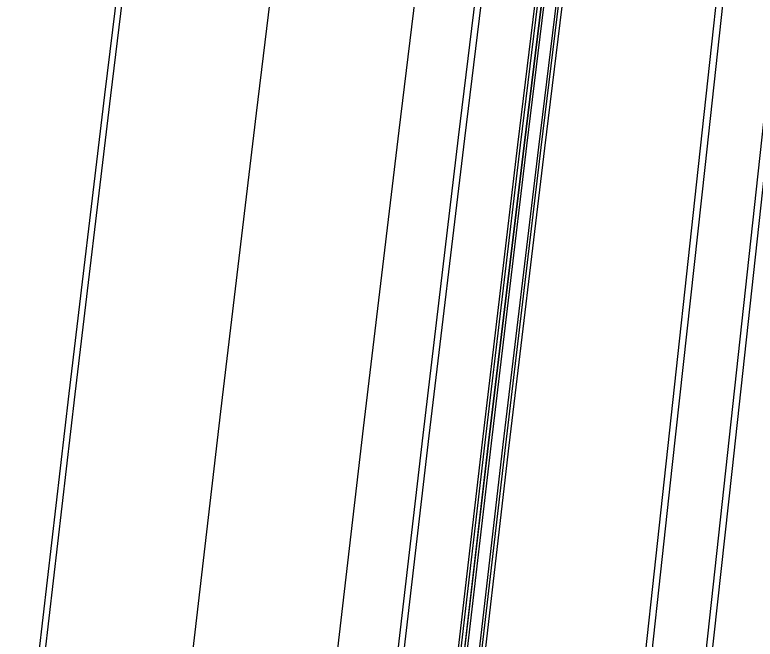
# Model space of a CAD drawing. Extents: x 1797478 to 1804836, y 246529 to 250952.
# Drawn here: x 1797744.7 to 1797806.5, y 248385.1 to 248437.2 of the extents above; entities that cross this region are included whole.
import ezdxf

# ---------------------------------------------------------------- set-up
doc = ezdxf.new("R2010")
doc.units = 0
for name, color, linetype in [('1', 7, 'Continuous'), ('DRAINAGE', 7, 'Continuous'), ('EDPV-LINE', 7, 'Continuous'), ('SHDR-UPAV', 7, 'Continuous')]:
    doc.layers.add(name, color=color, linetype=linetype)

msp = doc.modelspace()

# ---------------------------------------------------------------- linework, layer by layer
for points in [[(1797687.305, 248036.485), (1797689.543, 248059.103), (1797691.72, 248081.106), (1797692.005, 248083.981), (1797692.187, 248085.818), (1797694.337, 248108.873), (1797694.659, 248112.599), (1797720.569, 248131.399), (1797723.034, 248156.277), (1797724.523, 248171.314), (1797725.498, 248181.156), (1797727.963, 248206.034), (1797730.427, 248230.912), (1797732.903, 248255.833), (1797733.719, 248263.936), (1797734.851, 248275.058), (1797735.442, 248280.809), (1797738.054, 248305.778), (1797740.738, 248330.738), (1797743.494, 248355.691), (1797746.323, 248380.636), (1797749.225, 248405.572), (1797752.199, 248430.5), (1797755.245, 248455.419)], [(1797687.814, 248036.435), (1797690.052, 248059.053), (1797692.229, 248081.055), (1797692.513, 248083.931), (1797692.695, 248085.768), (1797694.842, 248108.823), (1797695.164, 248112.549), (1797721.071, 248131.35), (1797723.533, 248156.228), (1797725.021, 248171.265), (1797725.995, 248181.107), (1797728.456, 248205.985), (1797730.918, 248230.864), (1797733.39, 248255.784), (1797734.206, 248263.887), (1797735.338, 248275.008), (1797735.929, 248280.759), (1797738.54, 248305.726), (1797741.224, 248330.685), (1797743.98, 248355.637), (1797746.809, 248380.58), (1797749.71, 248405.515), (1797752.684, 248430.441), (1797755.731, 248455.359)], [(1797687.814, 248036.435), (1797690.052, 248059.053), (1797692.229, 248081.055), (1797692.513, 248083.931), (1797692.695, 248085.768), (1797694.842, 248108.823), (1797695.164, 248112.549), (1797721.071, 248131.35), (1797723.533, 248156.228), (1797725.021, 248171.265), (1797725.995, 248181.107), (1797728.456, 248205.985), (1797730.918, 248230.864), (1797733.39, 248255.784), (1797734.206, 248263.887), (1797735.338, 248275.008), (1797735.929, 248280.759), (1797738.54, 248305.726), (1797741.224, 248330.685), (1797743.98, 248355.637), (1797746.809, 248380.58), (1797749.71, 248405.515), (1797752.684, 248430.441), (1797755.731, 248455.359)], [(1797723.639, 248032.89), (1797725.877, 248055.508), (1797728.054, 248077.51), (1797728.338, 248080.386), (1797728.52, 248082.223), (1797730.8, 248105.265), (1797731.168, 248108.987), (1797733.262, 248130.143), (1797735.723, 248155.022), (1797737.211, 248170.058), (1797738.185, 248179.9), (1797740.647, 248204.779), (1797743.108, 248229.657), (1797745.579, 248254.563), (1797746.394, 248262.654), (1797747.524, 248273.76), (1797748.114, 248279.502), (1797750.722, 248304.434), (1797753.402, 248329.358), (1797756.154, 248354.274), (1797758.979, 248379.182), (1797761.876, 248404.081), (1797764.846, 248428.973), (1797767.888, 248453.855)], [(1797723.639, 248032.89), (1797725.877, 248055.508), (1797728.054, 248077.51), (1797728.338, 248080.386), (1797728.52, 248082.223), (1797730.8, 248105.265), (1797731.168, 248108.987), (1797733.262, 248130.143), (1797735.723, 248155.022), (1797737.211, 248170.058), (1797738.185, 248179.9), (1797740.647, 248204.779), (1797743.108, 248229.657), (1797745.579, 248254.563), (1797746.394, 248262.654), (1797747.524, 248273.76), (1797748.114, 248279.502), (1797750.722, 248304.434), (1797753.402, 248329.358), (1797756.154, 248354.274), (1797758.979, 248379.182), (1797761.876, 248404.081), (1797764.846, 248428.973), (1797767.888, 248453.855)], [(1797723.639, 248032.89), (1797725.877, 248055.508), (1797728.054, 248077.51), (1797728.338, 248080.386), (1797728.52, 248082.223), (1797730.8, 248105.265), (1797731.168, 248108.987), (1797733.262, 248130.143), (1797735.723, 248155.022), (1797737.211, 248170.058), (1797738.185, 248179.9), (1797740.647, 248204.779), (1797743.108, 248229.657), (1797745.579, 248254.563), (1797746.394, 248262.654), (1797747.524, 248273.76), (1797748.114, 248279.502), (1797750.722, 248304.434), (1797753.402, 248329.358), (1797756.154, 248354.274), (1797758.979, 248379.182), (1797761.876, 248404.081), (1797764.846, 248428.973), (1797767.888, 248453.855)], [(1797723.639, 248032.89), (1797725.877, 248055.508), (1797728.054, 248077.51), (1797728.338, 248080.386), (1797728.52, 248082.223), (1797730.8, 248105.265), (1797731.168, 248108.987), (1797733.262, 248130.143), (1797735.723, 248155.022), (1797737.211, 248170.058), (1797738.185, 248179.9), (1797740.647, 248204.779), (1797743.108, 248229.657), (1797745.579, 248254.563), (1797746.394, 248262.654), (1797747.524, 248273.76), (1797748.114, 248279.502), (1797750.722, 248304.434), (1797753.402, 248329.358), (1797756.154, 248354.274), (1797758.979, 248379.182), (1797761.876, 248404.081), (1797764.846, 248428.973), (1797767.888, 248453.855)], [(1797735.58, 248031.708), (1797737.818, 248054.326), (1797739.995, 248076.329), (1797740.28, 248079.205), (1797740.462, 248081.042), (1797742.742, 248104.083), (1797743.11, 248107.805), (1797745.203, 248128.962), (1797747.665, 248153.84), (1797749.153, 248168.877), (1797750.127, 248178.719), (1797752.588, 248203.597), (1797755.05, 248228.476), (1797757.519, 248253.367), (1797758.333, 248261.447), (1797759.462, 248272.537), (1797760.051, 248278.272), (1797762.655, 248303.169), (1797765.331, 248328.058), (1797768.08, 248352.939), (1797770.901, 248377.812), (1797773.794, 248402.677), (1797776.759, 248427.534), (1797779.797, 248452.381)], [(1797735.58, 248031.708), (1797737.818, 248054.326), (1797739.995, 248076.329), (1797740.28, 248079.205), (1797740.462, 248081.042), (1797742.742, 248104.083), (1797743.11, 248107.805), (1797745.203, 248128.962), (1797747.665, 248153.84), (1797749.153, 248168.877), (1797750.127, 248178.719), (1797752.588, 248203.597), (1797755.05, 248228.476), (1797757.519, 248253.367), (1797758.333, 248261.447), (1797759.462, 248272.537), (1797760.051, 248278.272), (1797762.655, 248303.169), (1797765.331, 248328.058), (1797768.08, 248352.939), (1797770.901, 248377.812), (1797773.794, 248402.677), (1797776.759, 248427.534), (1797779.797, 248452.381)], [(1797735.58, 248031.708), (1797737.818, 248054.326), (1797739.995, 248076.329), (1797740.28, 248079.205), (1797740.462, 248081.042), (1797742.742, 248104.083), (1797743.11, 248107.805), (1797745.203, 248128.962), (1797747.665, 248153.84), (1797749.153, 248168.877), (1797750.127, 248178.719), (1797752.588, 248203.597), (1797755.05, 248228.476), (1797757.519, 248253.367), (1797758.333, 248261.447), (1797759.462, 248272.537), (1797760.051, 248278.272), (1797762.655, 248303.169), (1797765.331, 248328.058), (1797768.08, 248352.939), (1797770.901, 248377.812), (1797773.794, 248402.677), (1797776.759, 248427.534), (1797779.797, 248452.381)], [(1797735.58, 248031.708), (1797737.818, 248054.326), (1797739.995, 248076.329), (1797740.28, 248079.205), (1797740.462, 248081.042), (1797742.742, 248104.083), (1797743.11, 248107.805), (1797745.203, 248128.962), (1797747.665, 248153.84), (1797749.153, 248168.877), (1797750.127, 248178.719), (1797752.588, 248203.597), (1797755.05, 248228.476), (1797757.519, 248253.367), (1797758.333, 248261.447), (1797759.462, 248272.537), (1797760.051, 248278.272), (1797762.655, 248303.169), (1797765.331, 248328.058), (1797768.08, 248352.939), (1797770.901, 248377.812), (1797773.794, 248402.677), (1797776.759, 248427.534), (1797779.797, 248452.381)], [(1797740.556, 248031.216), (1797742.794, 248053.834), (1797744.971, 248075.836), (1797745.256, 248078.712), (1797745.437, 248080.549), (1797747.717, 248103.591), (1797748.086, 248107.313), (1797750.179, 248128.469), (1797752.641, 248153.348), (1797754.129, 248168.384), (1797755.102, 248178.226), (1797757.564, 248203.105), (1797760.026, 248227.983), (1797762.495, 248252.869), (1797763.307, 248260.944), (1797764.436, 248272.027), (1797765.025, 248277.759), (1797767.627, 248302.641), (1797770.302, 248327.516), (1797773.049, 248352.383), (1797775.868, 248377.242), (1797778.759, 248402.092), (1797781.723, 248426.934), (1797784.759, 248451.767)], [(1797741.074, 248031.165), (1797743.312, 248053.783), (1797745.489, 248075.785), (1797745.774, 248078.661), (1797745.956, 248080.498), (1797748.236, 248103.54), (1797748.604, 248107.261), (1797750.697, 248128.418), (1797753.159, 248153.297), (1797754.647, 248168.333), (1797755.621, 248178.175), (1797758.082, 248203.054), (1797760.544, 248227.932), (1797763.013, 248252.817), (1797763.826, 248260.892), (1797764.954, 248271.974), (1797765.543, 248277.705), (1797768.145, 248302.586), (1797770.819, 248327.46), (1797773.566, 248352.325), (1797776.385, 248377.182), (1797779.277, 248402.031), (1797782.24, 248426.872), (1797785.276, 248451.703)], [(1797745.781, 248030.699), (1797748.019, 248053.317), (1797750.197, 248075.319), (1797750.481, 248078.195), (1797750.662, 248080.032), (1797752.938, 248103.074), (1797753.305, 248106.796), (1797755.395, 248127.953), (1797757.852, 248152.832), (1797759.337, 248167.869), (1797760.309, 248177.711), (1797762.766, 248202.59), (1797765.222, 248227.469), (1797767.686, 248252.349), (1797768.497, 248260.419), (1797769.624, 248271.496), (1797770.213, 248277.224), (1797772.814, 248302.091), (1797775.487, 248326.951), (1797778.232, 248351.803), (1797781.049, 248376.646), (1797783.939, 248401.482), (1797786.901, 248426.309), (1797789.935, 248451.127)], [(1797746.071, 248030.67), (1797748.309, 248053.288), (1797750.486, 248075.291), (1797750.77, 248078.167), (1797750.952, 248080.004), (1797753.232, 248103.045), (1797753.6, 248106.767), (1797755.694, 248127.924), (1797758.155, 248152.802), (1797759.643, 248167.839), (1797760.617, 248177.681), (1797763.079, 248202.559), (1797765.54, 248227.438), (1797768.009, 248252.316), (1797768.821, 248260.386), (1797769.948, 248271.463), (1797770.537, 248277.19), (1797773.138, 248302.057), (1797775.811, 248326.916), (1797778.556, 248351.766), (1797781.373, 248376.609), (1797784.263, 248401.444), (1797787.225, 248426.27), (1797790.259, 248451.087)], [(1797746.08, 248030.669), (1797748.318, 248053.287), (1797750.495, 248075.29), (1797750.779, 248078.166), (1797750.961, 248080.003), (1797753.236, 248103.045), (1797753.604, 248106.767), (1797755.693, 248127.924), (1797758.15, 248152.803), (1797759.635, 248167.84), (1797760.607, 248177.682), (1797763.064, 248202.561), (1797765.521, 248227.44), (1797767.984, 248252.319), (1797768.795, 248260.389), (1797769.923, 248271.465), (1797770.511, 248277.193), (1797773.112, 248302.059), (1797775.785, 248326.918), (1797778.53, 248351.769), (1797781.347, 248376.612), (1797784.237, 248401.447), (1797787.199, 248426.273), (1797790.233, 248451.09)], [(1797746.279, 248030.65), (1797748.517, 248053.268), (1797750.694, 248075.27), (1797750.979, 248078.146), (1797751.16, 248079.983), (1797753.44, 248103.025), (1797753.809, 248106.746), (1797755.902, 248127.903), (1797758.364, 248152.782), (1797759.852, 248167.818), (1797760.825, 248177.66), (1797763.287, 248202.539), (1797765.749, 248227.417), (1797768.217, 248252.296), (1797769.029, 248260.365), (1797770.157, 248271.441), (1797770.745, 248277.169), (1797773.346, 248302.035), (1797776.019, 248326.893), (1797778.764, 248351.743), (1797781.581, 248376.585), (1797784.471, 248401.419), (1797787.432, 248426.245), (1797790.466, 248451.061)], [(1797747.274, 248030.551), (1797749.512, 248053.169), (1797751.689, 248075.172), (1797751.974, 248078.048), (1797752.156, 248079.885), (1797754.436, 248102.926), (1797754.804, 248106.648), (1797756.897, 248127.805), (1797759.359, 248152.683), (1797760.847, 248167.72), (1797761.821, 248177.562), (1797764.282, 248202.44), (1797766.744, 248227.319), (1797769.212, 248252.196), (1797770.024, 248260.265), (1797771.151, 248271.339), (1797771.74, 248277.066), (1797774.34, 248301.929), (1797777.013, 248326.784), (1797779.758, 248351.632), (1797782.575, 248376.471), (1797785.464, 248401.302), (1797788.425, 248426.125), (1797791.459, 248450.939)], [(1797747.473, 248030.532), (1797749.711, 248053.149), (1797751.888, 248075.152), (1797752.173, 248078.028), (1797752.355, 248079.865), (1797754.635, 248102.906), (1797755.003, 248106.628), (1797757.096, 248127.785), (1797759.558, 248152.663), (1797761.046, 248167.7), (1797762.02, 248177.542), (1797764.481, 248202.42), (1797766.943, 248227.299), (1797769.411, 248252.176), (1797770.223, 248260.245), (1797771.35, 248271.319), (1797771.939, 248277.046), (1797774.539, 248301.908), (1797777.212, 248326.763), (1797779.956, 248351.61), (1797782.773, 248376.448), (1797785.662, 248401.279), (1797788.624, 248426.101), (1797791.657, 248450.914)], [(1797747.772, 248030.502), (1797750.01, 248053.12), (1797752.187, 248075.122), (1797752.471, 248077.998), (1797752.653, 248079.835), (1797754.933, 248102.877), (1797755.301, 248106.599), (1797757.395, 248127.755), (1797759.856, 248152.634), (1797761.344, 248167.67), (1797762.318, 248177.512), (1797764.78, 248202.391), (1797767.242, 248227.269), (1797769.709, 248252.146), (1797770.522, 248260.214), (1797771.649, 248271.288), (1797772.237, 248277.015), (1797774.837, 248301.876), (1797777.51, 248326.73), (1797780.254, 248351.576), (1797783.071, 248376.414), (1797785.96, 248401.244), (1797788.921, 248426.065), (1797791.955, 248450.877)], [(1797759.422, 248029.349), (1797761.66, 248051.967), (1797763.837, 248073.97), (1797764.122, 248076.846), (1797764.304, 248078.682), (1797766.584, 248101.724), (1797766.96, 248105.445), (1797769.265, 248126.581), (1797771.976, 248151.435), (1797773.615, 248166.456), (1797774.687, 248176.288), (1797777.398, 248201.142), (1797780.11, 248225.996), (1797782.819, 248250.833), (1797783.697, 248258.882), (1797784.902, 248269.931), (1797785.525, 248275.645), (1797788.231, 248300.456), (1797790.938, 248325.267), (1797793.644, 248350.077), (1797796.351, 248374.889), (1797799.057, 248399.701), (1797801.764, 248424.514), (1797804.472, 248449.328)], [(1797764.419, 248028.855), (1797766.657, 248051.473), (1797768.834, 248073.475), (1797769.118, 248076.351), (1797769.3, 248078.188), (1797771.58, 248101.23), (1797771.956, 248104.951), (1797774.262, 248126.086), (1797776.973, 248150.94), (1797778.611, 248165.962), (1797779.684, 248175.794), (1797782.395, 248200.648), (1797785.106, 248225.502), (1797787.815, 248250.332), (1797788.692, 248258.377), (1797789.896, 248269.419), (1797790.519, 248275.13), (1797793.224, 248299.927), (1797795.929, 248324.723), (1797798.634, 248349.519), (1797801.339, 248374.316), (1797804.044, 248399.113), (1797806.749, 248423.912), (1797809.454, 248448.712)], [(1797764.937, 248028.804), (1797767.175, 248051.421), (1797769.352, 248073.424), (1797769.637, 248076.3), (1797769.818, 248078.137), (1797772.098, 248101.178), (1797772.474, 248104.899), (1797774.78, 248126.035), (1797777.491, 248150.889), (1797779.13, 248165.911), (1797780.202, 248175.743), (1797782.913, 248200.597), (1797785.624, 248225.45), (1797788.333, 248250.28), (1797789.21, 248258.324), (1797790.415, 248269.366), (1797791.037, 248275.076), (1797793.742, 248299.872), (1797796.447, 248324.666), (1797799.151, 248349.461), (1797801.856, 248374.256), (1797804.561, 248399.052), (1797807.266, 248423.849), (1797809.971, 248448.648)]]:
    msp.add_lwpolyline(points)
at = {"layer": '1'}
msp.add_lwpolyline([(1797723.639, 248032.89), (1797725.877, 248055.508), (1797728.054, 248077.51), (1797728.338, 248080.386), (1797728.52, 248082.223), (1797730.8, 248105.265), (1797731.168, 248108.987), (1797733.262, 248130.143), (1797735.723, 248155.022), (1797737.211, 248170.058), (1797738.185, 248179.9), (1797740.647, 248204.779), (1797743.108, 248229.657), (1797745.579, 248254.563), (1797746.394, 248262.654), (1797747.524, 248273.76), (1797748.114, 248279.502), (1797750.722, 248304.434), (1797753.402, 248329.358), (1797756.154, 248354.274), (1797758.979, 248379.182), (1797761.876, 248404.081), (1797764.846, 248428.973), (1797767.888, 248453.855)], dxfattribs=at)
at = {"layer": 'DRAINAGE'}
for points in [[(1797745.781, 248030.699), (1797748.019, 248053.317), (1797750.197, 248075.319), (1797750.481, 248078.195), (1797750.662, 248080.032), (1797752.938, 248103.074), (1797753.305, 248106.796), (1797755.395, 248127.953), (1797757.852, 248152.832), (1797759.337, 248167.869), (1797760.309, 248177.711), (1797762.766, 248202.59), (1797765.222, 248227.469), (1797767.686, 248252.349), (1797768.497, 248260.419), (1797769.624, 248271.496), (1797770.213, 248277.224), (1797772.814, 248302.091), (1797775.487, 248326.951), (1797778.232, 248351.803), (1797781.049, 248376.646), (1797783.939, 248401.482), (1797786.901, 248426.309), (1797789.935, 248451.127)], [(1797747.772, 248030.502), (1797750.01, 248053.12), (1797752.187, 248075.122), (1797752.471, 248077.998), (1797752.653, 248079.835), (1797754.933, 248102.877), (1797755.301, 248106.599), (1797757.395, 248127.755), (1797759.856, 248152.634), (1797761.344, 248167.67), (1797762.318, 248177.512), (1797764.78, 248202.391), (1797767.242, 248227.269), (1797769.709, 248252.146), (1797770.522, 248260.214), (1797771.649, 248271.288), (1797772.237, 248277.015), (1797774.837, 248301.876), (1797777.51, 248326.73), (1797780.254, 248351.576), (1797783.071, 248376.414), (1797785.96, 248401.244), (1797788.921, 248426.065), (1797791.955, 248450.877)]]:
    msp.add_lwpolyline(points, dxfattribs=at)
at = {"layer": 'EDPV-LINE'}
for points in [[(1797687.814, 248036.435), (1797690.052, 248059.053), (1797692.229, 248081.055), (1797692.513, 248083.931), (1797692.695, 248085.768), (1797694.842, 248108.823), (1797695.164, 248112.549), (1797721.071, 248131.35), (1797723.533, 248156.228), (1797725.021, 248171.265), (1797725.995, 248181.107), (1797728.456, 248205.985), (1797730.918, 248230.864), (1797733.39, 248255.784), (1797734.206, 248263.887), (1797735.338, 248275.008), (1797735.929, 248280.759), (1797738.54, 248305.726), (1797741.224, 248330.685), (1797743.98, 248355.637), (1797746.809, 248380.58), (1797749.71, 248405.515), (1797752.684, 248430.441), (1797755.731, 248455.359)], [(1797687.814, 248036.435), (1797690.052, 248059.053), (1797692.229, 248081.055), (1797692.513, 248083.931), (1797692.695, 248085.768), (1797694.842, 248108.823), (1797695.164, 248112.549), (1797721.071, 248131.35), (1797723.533, 248156.228), (1797725.021, 248171.265), (1797725.995, 248181.107), (1797728.456, 248205.985), (1797730.918, 248230.864), (1797733.39, 248255.784), (1797734.206, 248263.887), (1797735.338, 248275.008), (1797735.929, 248280.759), (1797738.54, 248305.726), (1797741.224, 248330.685), (1797743.98, 248355.637), (1797746.809, 248380.58), (1797749.71, 248405.515), (1797752.684, 248430.441), (1797755.731, 248455.359)], [(1797687.814, 248036.435), (1797690.052, 248059.053), (1797692.229, 248081.055), (1797692.513, 248083.931), (1797692.695, 248085.768), (1797694.842, 248108.823), (1797695.164, 248112.549), (1797721.071, 248131.35), (1797723.533, 248156.228), (1797725.021, 248171.265), (1797725.995, 248181.107), (1797728.456, 248205.985), (1797730.918, 248230.864), (1797733.39, 248255.784), (1797734.206, 248263.887), (1797735.338, 248275.008), (1797735.929, 248280.759), (1797738.54, 248305.726), (1797741.224, 248330.685), (1797743.98, 248355.637), (1797746.809, 248380.58), (1797749.71, 248405.515), (1797752.684, 248430.441), (1797755.731, 248455.359)], [(1797687.814, 248036.435), (1797690.052, 248059.053), (1797692.229, 248081.055), (1797692.513, 248083.931), (1797692.695, 248085.768), (1797694.842, 248108.823), (1797695.164, 248112.549), (1797721.071, 248131.35), (1797723.533, 248156.228), (1797725.021, 248171.265), (1797725.995, 248181.107), (1797728.456, 248205.985), (1797730.918, 248230.864), (1797733.39, 248255.784), (1797734.206, 248263.887), (1797735.338, 248275.008), (1797735.929, 248280.759), (1797738.54, 248305.726), (1797741.224, 248330.685), (1797743.98, 248355.637), (1797746.809, 248380.58), (1797749.71, 248405.515), (1797752.684, 248430.441), (1797755.731, 248455.359)], [(1797735.58, 248031.708), (1797737.818, 248054.326), (1797739.995, 248076.329), (1797740.28, 248079.205), (1797740.462, 248081.042), (1797742.742, 248104.083), (1797743.11, 248107.805), (1797745.203, 248128.962), (1797747.665, 248153.84), (1797749.153, 248168.877), (1797750.127, 248178.719), (1797752.588, 248203.597), (1797755.05, 248228.476), (1797757.519, 248253.367), (1797758.333, 248261.447), (1797759.462, 248272.537), (1797760.051, 248278.272), (1797762.655, 248303.169), (1797765.331, 248328.058), (1797768.08, 248352.939), (1797770.901, 248377.812), (1797773.794, 248402.677), (1797776.759, 248427.534), (1797779.797, 248452.381)], [(1797735.58, 248031.708), (1797737.818, 248054.326), (1797739.995, 248076.329), (1797740.28, 248079.205), (1797740.462, 248081.042), (1797742.742, 248104.083), (1797743.11, 248107.805), (1797745.203, 248128.962), (1797747.665, 248153.84), (1797749.153, 248168.877), (1797750.127, 248178.719), (1797752.588, 248203.597), (1797755.05, 248228.476), (1797757.519, 248253.367), (1797758.333, 248261.447), (1797759.462, 248272.537), (1797760.051, 248278.272), (1797762.655, 248303.169), (1797765.331, 248328.058), (1797768.08, 248352.939), (1797770.901, 248377.812), (1797773.794, 248402.677), (1797776.759, 248427.534), (1797779.797, 248452.381)], [(1797745.781, 248030.699), (1797748.019, 248053.317), (1797750.197, 248075.319), (1797750.481, 248078.195), (1797750.662, 248080.032), (1797752.938, 248103.074), (1797753.305, 248106.796), (1797755.395, 248127.953), (1797757.852, 248152.832), (1797759.337, 248167.869), (1797760.309, 248177.711), (1797762.766, 248202.59), (1797765.222, 248227.469), (1797767.686, 248252.349), (1797768.497, 248260.419), (1797769.624, 248271.496), (1797770.213, 248277.224), (1797772.814, 248302.091), (1797775.487, 248326.951), (1797778.232, 248351.803), (1797781.049, 248376.646), (1797783.939, 248401.482), (1797786.901, 248426.309), (1797789.935, 248451.127)], [(1797747.772, 248030.502), (1797750.01, 248053.12), (1797752.187, 248075.122), (1797752.471, 248077.998), (1797752.653, 248079.835), (1797754.933, 248102.877), (1797755.301, 248106.599), (1797757.395, 248127.755), (1797759.856, 248152.634), (1797761.344, 248167.67), (1797762.318, 248177.512), (1797764.78, 248202.391), (1797767.242, 248227.269), (1797769.709, 248252.146), (1797770.522, 248260.214), (1797771.649, 248271.288), (1797772.237, 248277.015), (1797774.837, 248301.876), (1797777.51, 248326.73), (1797780.254, 248351.576), (1797783.071, 248376.414), (1797785.96, 248401.244), (1797788.921, 248426.065), (1797791.955, 248450.877)]]:
    msp.add_lwpolyline(points, dxfattribs=at)
at = {"layer": 'SHDR-UPAV'}
for points in [[(1797745.532, 248030.724), (1797747.77, 248053.342), (1797749.947, 248075.344), (1797750.231, 248078.22), (1797750.413, 248080.057), (1797752.693, 248103.099), (1797753.061, 248106.82), (1797755.155, 248127.977), (1797757.616, 248152.856), (1797759.104, 248167.892), (1797760.078, 248177.734), (1797762.54, 248202.613), (1797765.001, 248227.491), (1797767.47, 248252.37), (1797768.282, 248260.441), (1797769.409, 248271.518), (1797769.998, 248277.246), (1797772.599, 248302.114), (1797775.272, 248326.974), (1797778.018, 248351.827), (1797780.835, 248376.671), (1797783.725, 248401.507), (1797786.687, 248426.335), (1797789.721, 248451.153)], [(1797745.532, 248030.724), (1797747.77, 248053.342), (1797749.947, 248075.344), (1797750.231, 248078.22), (1797750.413, 248080.057), (1797752.693, 248103.099), (1797753.061, 248106.82), (1797755.155, 248127.977), (1797757.616, 248152.856), (1797759.104, 248167.892), (1797760.078, 248177.734), (1797762.54, 248202.613), (1797765.001, 248227.491), (1797767.47, 248252.37), (1797768.282, 248260.441), (1797769.409, 248271.518), (1797769.998, 248277.246), (1797772.599, 248302.114), (1797775.272, 248326.974), (1797778.018, 248351.827), (1797780.835, 248376.671), (1797783.725, 248401.507), (1797786.687, 248426.335), (1797789.721, 248451.153)], [(1797759.961, 248029.296), (1797762.199, 248051.914), (1797764.376, 248073.916), (1797764.661, 248076.792), (1797764.843, 248078.629), (1797767.123, 248101.671), (1797767.499, 248105.392), (1797769.804, 248126.527), (1797772.515, 248151.381), (1797774.154, 248166.403), (1797775.226, 248176.235), (1797777.938, 248201.089), (1797780.649, 248225.943), (1797783.358, 248250.779), (1797784.236, 248258.827), (1797785.441, 248269.876), (1797786.064, 248275.589), (1797788.77, 248300.399), (1797791.476, 248325.208), (1797794.182, 248350.017), (1797796.889, 248374.827), (1797799.595, 248399.637), (1797802.302, 248424.449), (1797805.009, 248449.262)], [(1797759.961, 248029.296), (1797762.199, 248051.914), (1797764.376, 248073.916), (1797764.661, 248076.792), (1797764.843, 248078.629), (1797767.123, 248101.671), (1797767.499, 248105.392), (1797769.804, 248126.527), (1797772.515, 248151.381), (1797774.154, 248166.403), (1797775.226, 248176.235), (1797777.938, 248201.089), (1797780.649, 248225.943), (1797783.358, 248250.779), (1797784.236, 248258.827), (1797785.441, 248269.876), (1797786.064, 248275.589), (1797788.77, 248300.399), (1797791.476, 248325.208), (1797794.182, 248350.017), (1797796.889, 248374.827), (1797799.595, 248399.637), (1797802.302, 248424.449), (1797805.009, 248449.262)]]:
    msp.add_lwpolyline(points, dxfattribs=at)

doc.saveas('drawing.dxf')
